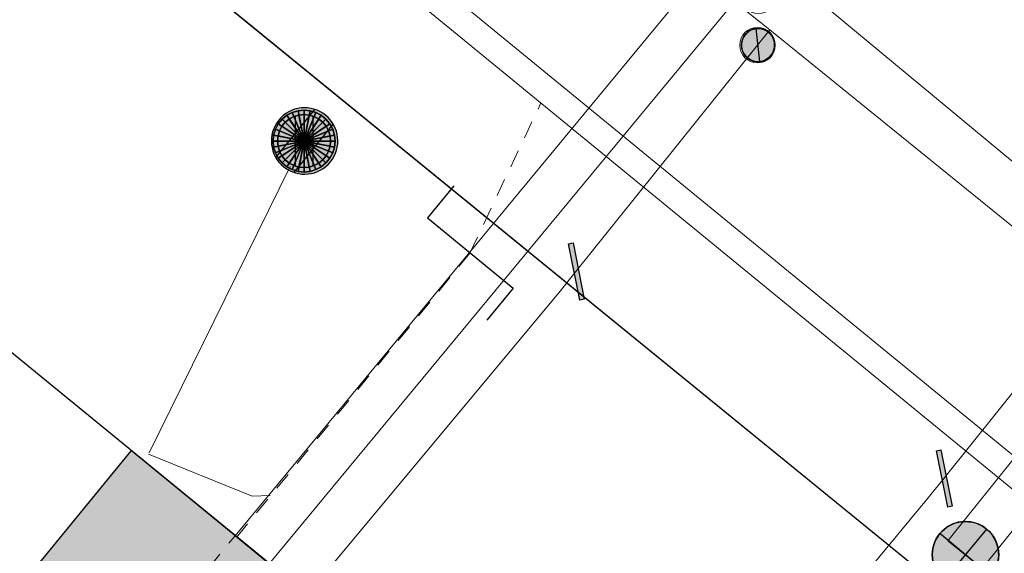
# Model space of a CAD drawing. Header units: metres. Extents: x 2695560 to 2696939, y 1260491 to 1262050.
# Tile 405 of 656: x 2696003 to 2696014, y 1260885 to 1260891. Entities that reach past the tile are written whole.
import ezdxf

# ---------------------------------------------------------------- set-up
doc = ezdxf.new("R2010")
doc.units = ezdxf.units.M
doc.linetypes.add('AUSGEZOGEN', pattern=[0])
doc.linetypes.add('VERDECKT2_S2', pattern=[0.36, 0.2, -0.16])
for name, color, linetype in [('XR$1$AV_Gebäudeflächen (BB)', 7, 'AUSGEZOGEN'), ('XR$1$AV_Linien (BB)', 7, 'AUSGEZOGEN'), ('XR$1$AW_LK_Schachtdeckel', 24, 'AUSGEZOGEN'), ('XR$1$AW_LK_Zwischenpunkt', 24, 'AUSGEZOGEN'), ('XR$1$EW_LK_Knoten', 1, 'AUSGEZOGEN'), ('XR$1$GA_LK_Rohrleitungsteil', 32, 'AUSGEZOGEN'), ('XR$1$Liegenschaftsgrenzen', 7, 'AUSGEZOGEN'), ('XR$1$PFAW', 255, 'AUSGEZOGEN'), ('XR$1$PFEW', 255, 'AUSGEZOGEN'), ('XR$1$PFWA', 255, 'AUSGEZOGEN'), ('XR$1$RP_Abstandslinie', 7, 'AUSGEZOGEN'), ('XR$1$WA_LK_Absperrarmatur', 171, 'AUSGEZOGEN'), ('XR$1$WA_LK_Rohrleitungsteil', 171, 'AUSGEZOGEN')]:
    doc.layers.add(name, color=color, linetype=linetype)
for name, color, linetype, lineweight in [('XR$2$ABW-Linie-R-genau', 4, 'AUSGEZOGEN', 18), ('XR$2$ABW-Linie-R-ungenau', 4, 'VERDECKT2_S2', 18), ('XR$2$ABW-LinieFlaeche-R-genau', 4, 'AUSGEZOGEN', 18), ('XR$2$ABW-Punkt', 6, 'AUSGEZOGEN', 18), ('XR$2$ELE-LinieFlaeche-genau', 1, 'AUSGEZOGEN', 18), ('XR$2$ELE-LinieFlaeche-ungenau', 1, 'VERDECKT2_S2', 18), ('XR$2$GAS-Linie-genau', 12, 'AUSGEZOGEN', 18), ('XR$2$WAS-Linie-genau', 5, 'AUSGEZOGEN', 18), ('XR$2$WAS-Punkt', 5, 'AUSGEZOGEN', 18)]:
    doc.layers.add(name, color=color, linetype=linetype, lineweight=lineweight)

# ---------------------------------------------------------------- blocks, each defined once
blk = doc.blocks.new('BAW2093')
at = {"transparency": 33554687}
blk.add_lwpolyline([(-0.375, -0.5), (0, -0.5), (0, 0.5), (0.375, 0.5)], dxfattribs=at)
blk = doc.blocks.new('BAW2090')
at = {"layer": 'XR$1$PFAW', "lineweight": 25, "transparency": 33554687}
blk.add_hatch(color=7, dxfattribs=at).paths.add_polyline_path([(0.5, 0), (0.49, 0.101), (0.459, 0.197), (0.41, 0.286), (0.344, 0.362), (0.264, 0.424), (0.174, 0.469), (0.076, 0.494), (-0.025, 0.499), (-0.125, 0.484), (-0.22, 0.449), (-0.306, 0.395), (-0.379, 0.326), (-0.437, 0.243), (-0.477, 0.15), (-0.497, 0.051), (-0.497, -0.051), (-0.477, -0.15), (-0.437, -0.243), (-0.379, -0.326), (-0.306, -0.395), (-0.22, -0.449), (-0.125, -0.484), (-0.025, -0.499), (0.076, -0.494), (0.174, -0.469), (0.264, -0.424), (0.344, -0.362), (0.41, -0.286), (0.459, -0.197), (0.49, -0.101)])
at = {"lineweight": 25, "transparency": 33554687}
for p, q in [((-0.177, 0.468), (-0.177, -0.468)), ((0.179, 0.467), (0.177, -0.468))]:
    blk.add_line(p, q, dxfattribs=at)
for start, end in [(90, 180), (0, 90), (180, 270), (270, 0)]:
    blk.add_arc((0, 0), 0.5, start, end, dxfattribs=at)
blk = doc.blocks.new('BWA2013')
at = {"true_color": 0x000000, "transparency": 33554687}
blk.add_hatch(color=18, dxfattribs=at).paths.add_polyline_path([(-0.291, -0.409), (0.352, 0.357), (0.291, 0.409), (-0.352, -0.357)])
at = {"transparency": 33554687}
blk.add_lwpolyline([(-0.291, -0.409), (-0.352, -0.357), (0.291, 0.409), (0.352, 0.357), (-0.291, -0.409)], close=True, dxfattribs=at)
blk = doc.blocks.new('BWA2012')
at = {"layer": 'XR$1$PFWA', "transparency": 33554687}
blk.add_hatch(color=7, dxfattribs=at).paths.add_polyline_path([(0.5, 0), (0.49, 0.101), (0.459, 0.197), (0.41, 0.286), (0.344, 0.362), (0.264, 0.424), (0.174, 0.469), (0.076, 0.494), (-0.025, 0.499), (-0.125, 0.484), (-0.22, 0.449), (-0.306, 0.395), (-0.379, 0.326), (-0.437, 0.243), (-0.477, 0.15), (-0.497, 0.051), (-0.497, -0.051), (-0.477, -0.15), (-0.437, -0.243), (-0.379, -0.326), (-0.306, -0.395), (-0.22, -0.449), (-0.125, -0.484), (-0.025, -0.499), (0.076, -0.494), (0.174, -0.469), (0.264, -0.424), (0.344, -0.362), (0.41, -0.286), (0.459, -0.197), (0.49, -0.101)])
at = {"transparency": 33554687}
blk.add_line((0.354, 0.354), (-0.354, -0.354), dxfattribs=at)
for start, end in [(45, 225), (225, 45)]:
    blk.add_arc((0, 0), 0.5, start, end, dxfattribs=at)
at = {"layer": 'XR$1$PFWA', "transparency": 33554687}
blk.add_circle((0, 0), 0.5, dxfattribs=at)
blk = doc.blocks.new('BGA2013')
at = {"transparency": 33554687}
blk.add_hatch(color=36, dxfattribs=at).paths.add_polyline_path([(-0.291, -0.409), (0.352, 0.357), (0.291, 0.409), (-0.352, -0.357)])
at = {"color": 32, "transparency": 33554687}
blk.add_lwpolyline([(-0.291, -0.409), (-0.352, -0.357), (0.291, 0.409), (0.352, 0.357), (-0.291, -0.409)], close=True, dxfattribs=at)
blk = doc.blocks.new('BEWLP2549_S')
at = {"layer": 'XR$1$PFEW', "transparency": 33554687}
blk.add_hatch(color=7, dxfattribs=at).paths.add_polyline_path([(0.5, 0), (0.49, 0.101), (0.459, 0.197), (0.41, 0.286), (0.344, 0.362), (0.264, 0.424), (0.174, 0.469), (0.076, 0.494), (-0.025, 0.499), (-0.125, 0.484), (-0.22, 0.449), (-0.306, 0.395), (-0.379, 0.326), (-0.437, 0.243), (-0.477, 0.15), (-0.497, 0.051), (-0.497, -0.051), (-0.477, -0.15), (-0.437, -0.243), (-0.379, -0.326), (-0.306, -0.395), (-0.22, -0.449), (-0.125, -0.484), (-0.025, -0.499), (0.076, -0.494), (0.174, -0.469), (0.264, -0.424), (0.344, -0.362), (0.41, -0.286), (0.459, -0.197), (0.49, -0.101)])
at = {"color": 1, "transparency": 33554687}
for p, q in [((0.354, -0.354), (-0.354, 0.354)), ((-0.354, -0.354), (0.354, 0.354))]:
    blk.add_line(p, q, dxfattribs=at)
for start, end in [(91.3809, 268.6191), (268.6191, 91.3809)]:
    blk.add_arc((0, 0), 0.5, start, end, dxfattribs=at)
at = {"layer": 'XR$1$PFEW', "transparency": 33554687}
blk.add_circle((0, 0), 0.5, dxfattribs=at)
blk = doc.blocks.new('WAS-ABSPERRORGAN')
at = {"layer": 'XR$2$WAS-Punkt', "linetype": 'AUSGEZOGEN', "transparency": 33554687}
for p, q in [((0, 200, 2500), (0, -200, 2500)), ((0, 0), (0, 0))]:
    blk.add_line(p, q, dxfattribs=at)
blk.add_circle((0, 0, 502500), 200, dxfattribs=at)
blk = doc.blocks.new('ABW-OELABSCHEIDER')
at = {"layer": 'XR$2$ABW-Punkt', "linetype": 'AUSGEZOGEN', "lineweight": 25, "transparency": 33554687}
for p, q in [((-100, 283, 2500), (-100, -283, 2500)), ((100, 283, 2500), (100, -283, 2500))]:
    blk.add_line(p, q, dxfattribs=at)
for points in [[(-167, 249, 2500), (0, 0, 2500), (-212, 212, 2500)], [(-167, 249), (0, 0), (-212, 212)], [(-167, 249, 2500), (-167, 249), (-212, 212), (-212, 212, 2500)], [(-115, 277, 2500), (0, 0, 2500), (-167, 249, 2500)], [(-115, 277), (0, 0), (-167, 249)], [(-115, 277, 2500), (-115, 277), (-167, 249), (-167, 249, 2500)], [(-59, 294, 2500), (0, 0, 2500), (-115, 277, 2500)], [(-59, 294), (0, 0), (-115, 277)], [(-59, 294, 2500), (-59, 294), (-115, 277), (-115, 277, 2500)], [(0, 300, 2500), (0, 0, 2500), (-59, 294, 2500)], [(0, 300), (0, 0), (-59, 294)], [(0, 300, 2500), (0, 300), (-59, 294), (-59, 294, 2500)], [(59, 294, 2500), (0, 0, 2500), (0, 300, 2500)], [(59, 294), (0, 0), (0, 300)], [(59, 294, 2500), (59, 294), (0, 300), (0, 300, 2500)], [(115, 277, 2500), (0, 0, 2500), (59, 294, 2500)], [(115, 277), (0, 0), (59, 294)], [(167, 249, 2500), (0, 0, 2500), (115, 277, 2500)], [(167, 249), (0, 0), (115, 277)], [(212, 212, 2500), (0, 0, 2500), (167, 249, 2500)], [(212, 212), (0, 0), (167, 249)], [(115, 277, 2500), (115, 277), (59, 294), (59, 294, 2500)], [(167, 249, 2500), (167, 249), (115, 277), (115, 277, 2500)], [(212, 212, 2500), (212, 212), (167, 249), (167, 249, 2500)], [(-277, 115, 2500), (0, 0, 2500), (-294, 59, 2500)], [(-277, 115), (0, 0), (-294, 59)], [(-277, 115, 2500), (-277, 115), (-294, 59), (-294, 59, 2500)], [(-249, 167, 2500), (0, 0, 2500), (-277, 115, 2500)], [(-249, 167), (0, 0), (-277, 115)], [(-249, 167, 2500), (-249, 167), (-277, 115), (-277, 115, 2500)], [(-212, 212, 2500), (0, 0, 2500), (-249, 167, 2500)], [(-212, 212), (0, 0), (-249, 167)], [(-212, 212, 2500), (-212, 212), (-249, 167), (-249, 167, 2500)], [(249, 167, 2500), (0, 0, 2500), (212, 212, 2500)], [(249, 167), (0, 0), (212, 212)], [(277, 115, 2500), (0, 0, 2500), (249, 167, 2500)], [(277, 115), (0, 0), (249, 167)], [(294, 59, 2500), (0, 0, 2500), (277, 115, 2500)], [(294, 59), (0, 0), (277, 115)], [(249, 167, 2500), (249, 167), (212, 212), (212, 212, 2500)], [(277, 115, 2500), (277, 115), (249, 167), (249, 167, 2500)], [(294, 59, 2500), (294, 59), (277, 115), (277, 115, 2500)], [(-294, 59, 2500), (0, 0, 2500), (-300, 0, 2500)], [(-294, 59), (0, 0), (-300, 0)], [(-294, 59, 2500), (-294, 59), (-300, 0), (-300, 0, 2500)], [(300, 0, 2500), (0, 0, 2500), (294, 59, 2500)], [(300, 0), (0, 0), (294, 59)], [(300, 0, 2500), (300, 0), (294, 59), (294, 59, 2500)], [(-300, 0, 2500), (0, 0, 2500), (-294, -59, 2500)], [(-300, 0), (0, 0), (-294, -59)], [(-300, 0, 2500), (-300, 0), (-294, -59), (-294, -59, 2500)], [(-294, -59, 2500), (0, 0, 2500), (-277, -115, 2500)], [(-294, -59), (0, 0), (-277, -115)], [(-294, -59, 2500), (-294, -59), (-277, -115), (-277, -115, 2500)], [(-277, -115, 2500), (0, 0, 2500), (-249, -167, 2500)], [(-277, -115), (0, 0), (-249, -167)], [(-249, -167, 2500), (0, 0, 2500), (-212, -212, 2500)], [(-249, -167), (0, 0), (-212, -212)], [(-212, -212, 2500), (0, 0, 2500), (-167, -249, 2500)], [(-212, -212), (0, 0), (-167, -249)], [(-167, -249, 2500), (0, 0, 2500), (-115, -277, 2500)], [(-167, -249), (0, 0), (-115, -277)], [(-115, -277, 2500), (0, 0, 2500), (-59, -294, 2500)], [(-115, -277), (0, 0), (-59, -294)], [(-59, -294, 2500), (0, 0, 2500), (0, -300, 2500)], [(-59, -294), (0, 0), (0, -300)], [(0, -300, 2500), (0, 0, 2500), (59, -294, 2500)], [(59, -294, 2500), (0, 0, 2500), (115, -277, 2500)], [(115, -277, 2500), (0, 0, 2500), (167, -249, 2500)], [(167, -249, 2500), (0, 0, 2500), (212, -212, 2500)], [(212, -212, 2500), (0, 0, 2500), (249, -167, 2500)], [(249, -167, 2500), (0, 0, 2500), (277, -115, 2500)], [(277, -115, 2500), (0, 0, 2500), (294, -59, 2500)], [(294, -59, 2500), (0, 0, 2500), (300, 0, 2500)], [(0, -300), (0, 0), (59, -294)], [(59, -294), (0, 0), (115, -277)], [(115, -277), (0, 0), (167, -249)], [(167, -249), (0, 0), (212, -212)], [(212, -212), (0, 0), (249, -167)], [(249, -167), (0, 0), (277, -115)], [(277, -115), (0, 0), (294, -59)], [(294, -59), (0, 0), (300, 0)], [(277, -115, 2500), (277, -115), (294, -59), (294, -59, 2500)], [(294, -59, 2500), (294, -59), (300, 0), (300, 0, 2500)], [(-277, -115, 2500), (-277, -115), (-249, -167), (-249, -167, 2500)], [(-249, -167, 2500), (-249, -167), (-212, -212), (-212, -212, 2500)], [(-212, -212, 2500), (-212, -212), (-167, -249), (-167, -249, 2500)], [(167, -249, 2500), (167, -249), (212, -212), (212, -212, 2500)], [(212, -212, 2500), (212, -212), (249, -167), (249, -167, 2500)], [(249, -167, 2500), (249, -167), (277, -115), (277, -115, 2500)], [(-167, -249, 2500), (-167, -249), (-115, -277), (-115, -277, 2500)], [(-115, -277, 2500), (-115, -277), (-59, -294), (-59, -294, 2500)], [(-59, -294, 2500), (-59, -294), (0, -300), (0, -300, 2500)], [(0, -300, 2500), (0, -300), (59, -294), (59, -294, 2500)], [(59, -294, 2500), (59, -294), (115, -277), (115, -277, 2500)], [(115, -277, 2500), (115, -277), (167, -249), (167, -249, 2500)]]:
    blk.add_3dface(points, dxfattribs=at)
blk = doc.blocks.new('ABW-DECKEL')
at = {"layer": 'XR$2$ABW-Punkt', "linetype": 'AUSGEZOGEN', "lineweight": 25, "transparency": 33554687}
for points in [[(-68, 343, 2500), (0, 0, 2500), (-134, 323, 2500)], [(-68, 343), (0, 0), (-134, 323)], [(-68, 343, 2500), (-68, 343), (-134, 323), (-134, 323, 2500)], [(0, 350, 2500), (0, 0, 2500), (-68, 343, 2500)], [(0, 350), (0, 0), (-68, 343)], [(0, 350, 2500), (0, 350), (-68, 343), (-68, 343, 2500)], [(68, 343, 2500), (0, 0, 2500), (0, 350, 2500)], [(68, 343), (0, 0), (0, 350)], [(68, 343, 2500), (68, 343), (0, 350), (0, 350, 2500)], [(134, 323, 2500), (0, 0, 2500), (68, 343, 2500)], [(134, 323), (0, 0), (68, 343)], [(134, 323, 2500), (134, 323), (68, 343), (68, 343, 2500)], [(-247, 247, 2500), (0, 0, 2500), (-291, 194, 2500)], [(-247, 247), (0, 0), (-291, 194)], [(-247, 247, 2500), (-247, 247), (-291, 194), (-291, 194, 2500)], [(-194, 291, 2500), (0, 0, 2500), (-247, 247, 2500)], [(-194, 291), (0, 0), (-247, 247)], [(-194, 291, 2500), (-194, 291), (-247, 247), (-247, 247, 2500)], [(-134, 323, 2500), (0, 0, 2500), (-194, 291, 2500)], [(-134, 323), (0, 0), (-194, 291)], [(-134, 323, 2500), (-134, 323), (-194, 291), (-194, 291, 2500)], [(194, 291, 2500), (0, 0, 2500), (134, 323, 2500)], [(194, 291), (0, 0), (134, 323)], [(247, 247, 2500), (0, 0, 2500), (194, 291, 2500)], [(247, 247), (0, 0), (194, 291)], [(291, 194, 2500), (0, 0, 2500), (247, 247, 2500)], [(291, 194), (0, 0), (247, 247)], [(194, 291, 2500), (194, 291), (134, 323), (134, 323, 2500)], [(247, 247, 2500), (247, 247), (194, 291), (194, 291, 2500)], [(291, 194, 2500), (291, 194), (247, 247), (247, 247, 2500)], [(-323, 134, 2500), (0, 0, 2500), (-343, 68, 2500)], [(-323, 134), (0, 0), (-343, 68)], [(-323, 134, 2500), (-323, 134), (-343, 68), (-343, 68, 2500)], [(-291, 194, 2500), (0, 0, 2500), (-323, 134, 2500)], [(-291, 194), (0, 0), (-323, 134)], [(-291, 194, 2500), (-291, 194), (-323, 134), (-323, 134, 2500)], [(323, 134, 2500), (0, 0, 2500), (291, 194, 2500)], [(323, 134), (0, 0), (291, 194)], [(343, 68, 2500), (0, 0, 2500), (323, 134, 2500)], [(343, 68), (0, 0), (323, 134)], [(323, 134, 2500), (323, 134), (291, 194), (291, 194, 2500)], [(343, 68, 2500), (343, 68), (323, 134), (323, 134, 2500)], [(-343, 68, 2500), (0, 0, 2500), (-350, 0, 2500)], [(-343, 68), (0, 0), (-350, 0)], [(-343, 68, 2500), (-343, 68), (-350, 0), (-350, 0, 2500)], [(-350, 0, 2500), (0, 0, 2500), (-343, -68, 2500)], [(-350, 0), (0, 0), (-343, -68)], [(-343, -68, 2500), (0, 0, 2500), (-323, -134, 2500)], [(-343, -68), (0, 0), (-323, -134)], [(-323, -134, 2500), (0, 0, 2500), (-291, -194, 2500)], [(-323, -134), (0, 0), (-291, -194)], [(-291, -194, 2500), (0, 0, 2500), (-247, -247, 2500)], [(-291, -194), (0, 0), (-247, -247)], [(-247, -247, 2500), (0, 0, 2500), (-194, -291, 2500)], [(-247, -247), (0, 0), (-194, -291)], [(-194, -291, 2500), (0, 0, 2500), (-134, -323, 2500)], [(-194, -291), (0, 0), (-134, -323)], [(-134, -323, 2500), (0, 0, 2500), (-68, -343, 2500)], [(-134, -323), (0, 0), (-68, -343)], [(-68, -343, 2500), (0, 0, 2500), (0, -350, 2500)], [(-68, -343), (0, 0), (0, -350)], [(350, 0, 2500), (0, 0, 2500), (343, 68, 2500)], [(350, 0), (0, 0), (343, 68)], [(0, -350, 2500), (0, 0, 2500), (68, -343, 2500)], [(68, -343, 2500), (0, 0, 2500), (134, -323, 2500)], [(134, -323, 2500), (0, 0, 2500), (194, -291, 2500)], [(194, -291, 2500), (0, 0, 2500), (247, -247, 2500)], [(247, -247, 2500), (0, 0, 2500), (291, -194, 2500)], [(291, -194, 2500), (0, 0, 2500), (323, -134, 2500)], [(323, -134, 2500), (0, 0, 2500), (343, -68, 2500)], [(343, -68, 2500), (0, 0, 2500), (350, 0, 2500)], [(0, -350), (0, 0), (68, -343)], [(68, -343), (0, 0), (134, -323)], [(134, -323), (0, 0), (194, -291)], [(194, -291), (0, 0), (247, -247)], [(247, -247), (0, 0), (291, -194)], [(291, -194), (0, 0), (323, -134)], [(323, -134), (0, 0), (343, -68)], [(343, -68), (0, 0), (350, 0)], [(350, 0, 2500), (350, 0), (343, 68), (343, 68, 2500)], [(-350, 0, 2500), (-350, 0), (-343, -68), (-343, -68, 2500)], [(-343, -68, 2500), (-343, -68), (-323, -134), (-323, -134, 2500)], [(323, -134, 2500), (323, -134), (343, -68), (343, -68, 2500)], [(343, -68, 2500), (343, -68), (350, 0), (350, 0, 2500)], [(-323, -134, 2500), (-323, -134), (-291, -194), (-291, -194, 2500)], [(-291, -194, 2500), (-291, -194), (-247, -247), (-247, -247, 2500)], [(247, -247, 2500), (247, -247), (291, -194), (291, -194, 2500)], [(291, -194, 2500), (291, -194), (323, -134), (323, -134, 2500)], [(-247, -247, 2500), (-247, -247), (-194, -291), (-194, -291, 2500)], [(-194, -291, 2500), (-194, -291), (-134, -323), (-134, -323, 2500)], [(-134, -323, 2500), (-134, -323), (-68, -343), (-68, -343, 2500)], [(68, -343, 2500), (68, -343), (134, -323), (134, -323, 2500)], [(134, -323, 2500), (134, -323), (194, -291), (194, -291, 2500)], [(194, -291, 2500), (194, -291), (247, -247), (247, -247, 2500)], [(-68, -343, 2500), (-68, -343), (0, -350), (0, -350, 2500)], [(0, -350, 2500), (0, -350), (68, -343), (68, -343, 2500)]]:
    blk.add_3dface(points, dxfattribs=at)

msp = doc.modelspace()

# ---------------------------------------------------------------- hatches: boundary and pattern name
at = {"layer": 'XR$1$AV_Gebäudeflächen (BB)', "true_color": 0xd2d2d2, "transparency": 33554687}
msp.add_hatch(color=254, dxfattribs=at).paths.add_polyline_path([(2696004.3, 1260873.68), (2696010.18, 1260880.84), (2696003.961, 1260885.942), (2695998.104, 1260878.779)])

# ---------------------------------------------------------------- linework, layer by layer
at = {"layer": 'XR$1$AV_Linien (BB)', "color": 7, "linetype": 'AUSGEZOGEN', "transparency": 33554687}
for points in [[(2696003.44, 1260892.27), (2696013.11, 1260884.38), (2696019.277, 1260879.311)], [(2695998.104, 1260878.779), (2696003.961, 1260885.942), (2696010.18, 1260880.84)]]:
    msp.add_lwpolyline(points, dxfattribs=at)
at = {"layer": 'XR$1$Liegenschaftsgrenzen', "color": 7, "linetype": 'AUSGEZOGEN', "transparency": 33554687}
msp.add_line((2696003.44, 1260892.27), (2696013.11, 1260884.38), dxfattribs=at)
at = {"layer": 'XR$1$RP_Abstandslinie', "color": 7, "linetype": 'AUSGEZOGEN', "transparency": 33554687}
msp.add_lwpolyline([(2696026.2, 1260867.73), (2695998.35, 1260890.53), (2695947.27, 1260932.35), (2695926.54, 1260908.15), (2695905.69, 1260883.84), (2695959.93, 1260841.13), (2695986.64, 1260820.1), (2696016.64, 1260796.49), (2696054.39, 1260844.66), (2696026.2, 1260867.73)], close=True, dxfattribs=at)
at = {"layer": 'XR$2$ABW-Linie-R-genau', "linetype": 'AUSGEZOGEN', "transparency": 33554687}
msp.add_line((2696005.752, 1260889.147), (2696004.162, 1260885.913), dxfattribs=at)
msp.add_lwpolyline([(2696004.152, 1260885.899), (2696005.321, 1260885.427), (2696005.524, 1260885.431)], dxfattribs=at)
at = {"layer": 'XR$2$ABW-Linie-R-ungenau', "linetype": 'VERDECKT2_S2', "transparency": 33554687}
for p, q in [((2696007.778, 1260888.17), (2696008.581, 1260889.868)), ((2696005.144, 1260884.958), (2696007.778, 1260888.17))]:
    msp.add_line(p, q, dxfattribs=at)
at = {"layer": 'XR$2$ABW-LinieFlaeche-R-genau', "linetype": 'AUSGEZOGEN', "transparency": 33554687}
msp.add_lwpolyline([(2696065.043, 1260843.584), (2696006.95, 1260891.205), (2696007.14, 1260891.437), (2696065.233, 1260843.816), (2696065.043, 1260843.584)], close=True, dxfattribs=at)
at = {"layer": 'XR$2$ELE-LinieFlaeche-genau', "linetype": 'AUSGEZOGEN', "transparency": 33554687}
for points in [[(2696005.13, 1260884.978), (2696011.623, 1260892.837), (2696011.632, 1260892.864), (2696011.641, 1260892.924), (2696011.642, 1260892.983), (2696011.631, 1260893.06), (2696012.125, 1260893.132), (2696012.142, 1260893.017), (2696012.141, 1260892.882), (2696012.12, 1260892.75), (2696012.071, 1260892.593), (2696005.516, 1260884.66), (2696005.13, 1260884.978)], [(2696013.17, 1260884.919), (2696016.406, 1260888.958), (2696016.421, 1260888.98), (2696016.428, 1260888.994), (2696016.434, 1260889.01), (2696016.437, 1260889.025), (2696016.437, 1260889.038), (2696016.436, 1260889.054), (2696016.431, 1260889.07), (2696016.418, 1260889.102), (2696016.88, 1260889.294), (2696016.907, 1260889.23), (2696016.928, 1260889.146), (2696016.939, 1260889.058), (2696016.935, 1260888.967), (2696016.918, 1260888.88), (2696016.89, 1260888.796), (2696016.849, 1260888.718), (2696016.804, 1260888.656), (2696013.56, 1260884.607), (2696013.17, 1260884.919)]]:
    msp.add_lwpolyline(points, close=True, dxfattribs=at)
at = {"layer": 'XR$2$ELE-LinieFlaeche-ungenau', "linetype": 'VERDECKT2_S2', "transparency": 33554687}
msp.add_lwpolyline([(2696007.662, 1260880.895), (2696004.15, 1260883.777), (2696005.129, 1260884.977), (2696005.517, 1260884.661), (2696004.852, 1260883.847), (2696007.98, 1260881.281), (2696007.662, 1260880.895)], close=True, dxfattribs=at)
at = {"layer": 'XR$2$GAS-Linie-genau', "linetype": 'AUSGEZOGEN', "transparency": 33554687}
for p, q in [((2696011.612, 1260891.108), (2696015.154, 1260888.163)), ((2696014.911, 1260887.858), (2696013.126, 1260885.623)), ((2696013.126, 1260885.623), (2696012.929, 1260885.384)), ((2696012.929, 1260885.384), (2696009.583, 1260881.324))]:
    msp.add_line(p, q, dxfattribs=at)
at = {"layer": 'XR$2$WAS-Linie-genau', "linetype": 'AUSGEZOGEN', "transparency": 33554687}
for p, q in [((2696010.906, 1260890.897), (2696011.162, 1260890.691)), ((2696011.162, 1260890.691), (2696011.024, 1260890.519)), ((2696011.162, 1260890.691), (2696016.942, 1260886.005)), ((2696011.024, 1260890.519), (2696008.975, 1260887.962)), ((2696008.975, 1260887.962), (2696008.781, 1260887.72)), ((2696008.781, 1260887.72), (2696005.942, 1260884.311))]:
    msp.add_line(p, q, dxfattribs=at)

# ---------------------------------------------------------------- block references
at = {"layer": 'XR$1$AW_LK_Schachtdeckel', "color": 24, "linetype": 'AUSGEZOGEN', "lineweight": -3, "transparency": 33554687, "xscale": 0.7499999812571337, "yscale": 0.7499999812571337, "rotation": 141.0833205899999}
msp.add_blockref('BAW2090', (2696005.914, 1260889.437), dxfattribs=at)
at = {"layer": 'XR$1$AW_LK_Zwischenpunkt', "color": 24, "linetype": 'AUSGEZOGEN', "lineweight": -3, "transparency": 33554687, "xscale": 1.250000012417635, "yscale": 1.250000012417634, "rotation": 230.604257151}
msp.add_blockref('BAW2093', (2696007.784, 1260888.171), dxfattribs=at)
at = {"layer": 'XR$1$EW_LK_Knoten', "color": 1, "linetype": 'AUSGEZOGEN', "lineweight": -3, "transparency": 33554687, "xscale": 0.7499999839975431, "yscale": 0.7499999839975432, "rotation": 5.403599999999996}
msp.add_blockref('BEWLP2549_S', (2696013.371, 1260884.764), dxfattribs=at)
at = {"layer": 'XR$1$GA_LK_Rohrleitungsteil', "color": 32, "linetype": 'AUSGEZOGEN', "lineweight": -3, "transparency": 33554687, "xscale": 0.6499999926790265, "yscale": 0.6499999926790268, "rotation": 231.3963}
msp.add_blockref('BGA2013', (2696013.132, 1260885.624), dxfattribs=at)
at = {"layer": 'XR$1$WA_LK_Absperrarmatur', "color": 171, "linetype": 'AUSGEZOGEN', "lineweight": -3, "transparency": 33554687, "xscale": 0.3749999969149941, "yscale": 0.3749999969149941, "rotation": 231.290837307}
msp.add_blockref('BWA2012', (2696011.03, 1260890.52), dxfattribs=at)
at = {"layer": 'XR$1$WA_LK_Rohrleitungsteil', "color": 171, "linetype": 'AUSGEZOGEN', "lineweight": -3, "transparency": 33554687, "xscale": 0.6499999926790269, "yscale": 0.6499999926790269, "rotation": 231.290837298}
msp.add_blockref('BWA2013', (2696008.981, 1260887.963), dxfattribs=at)
at = {"layer": 'XR$2$ABW-Punkt', "color": 6, "linetype": 'AUSGEZOGEN', "lineweight": 18, "transparency": 33554687, "xscale": 0.001, "yscale": 0.001, "zscale": 0.001, "rotation": 360}
for name in ['ABW-DECKEL', 'ABW-OELABSCHEIDER']:
    msp.add_blockref(name, (2696005.908, 1260889.436), dxfattribs=at)
at = {"layer": 'XR$2$WAS-Punkt', "color": 5, "linetype": 'AUSGEZOGEN', "lineweight": 18, "transparency": 33554687, "xscale": 0.001, "yscale": 0.001, "zscale": 0.001}
for p, rotation in [((2696011.035, 1260891.075), 324), ((2696011.024, 1260890.519), 141.3)]:
    msp.add_blockref('WAS-ABSPERRORGAN', p, dxfattribs=dict(at, rotation=rotation))

doc.saveas('drawing.dxf')
